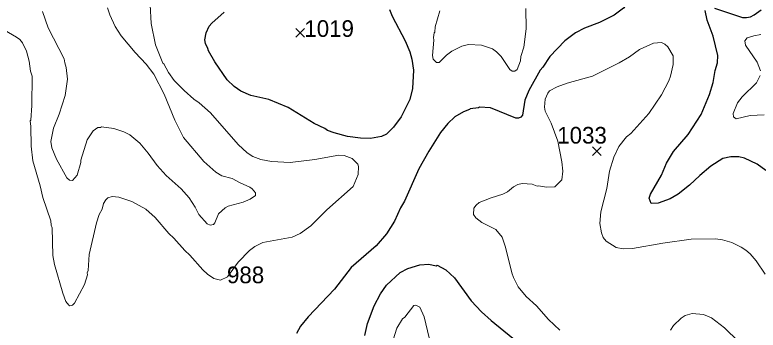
# Model space of a CAD drawing. Extents: x 265.7 to 292.1, y 7676.2 to 7704.2.
# Drawn here: x 283.59 to 287.156, y 7679.337 to 7680.85 of the extents above; entities that cross this region are included whole.
import ezdxf
from ezdxf.enums import TextEntityAlignment as Align

# ---------------------------------------------------------------- set-up
doc = ezdxf.new("R2010")
doc.units = 0
doc.header["$LTSCALE"] = 0.032
for name, color, linetype, lineweight in [('1', 7, 'Continuous', 25), ('2', 7, 'Continuous', 13), ('21', 7, 'Continuous', 25)]:
    doc.layers.add(name, color=color, linetype=linetype, lineweight=lineweight)
doc.layers.add('61', color=7, linetype='Continuous')

msp = doc.modelspace()

# ---------------------------------------------------------------- linework, layer by layer
at = {"layer": '1'}
for points in [[(287.1713, 7681.1221), (287.1354, 7681.1612), (287.1109, 7681.1782), (287.0205, 7681.2009), (286.9752, 7681.2009), (286.9206, 7681.1858), (286.8896, 7681.1691), (286.7938, 7681.1356), (286.6686, 7681.0997), (286.6398, 7681.0797), (286.6047, 7681.043), (286.584, 7681.0119), (286.5345, 7680.9114), (286.5098, 7680.8811), (286.4659, 7680.8475), (286.3949, 7680.8124), (286.323, 7680.7853), (286.28, 7680.763), (286.2281, 7680.7247), (286.157, 7680.6497), (286.1227, 7680.5986), (286.11, 7680.585)], [(285.387, 7680.8747), (285.4006, 7680.8428), (285.462, 7680.7247), (285.4852, 7680.672), (285.4947, 7680.6369), (285.5027, 7680.5842), (285.4979, 7680.4965), (285.4852, 7680.4438), (285.4437, 7680.3608), (285.407, 7680.3105), (285.3727, 7680.2778), (285.3495, 7680.2658), (285.2969, 7680.257), (285.249, 7680.2578), (285.1851, 7680.2666), (285.1213, 7680.2834), (285.0894, 7680.2953), (285.0766, 7680.3049), (285.0264, 7680.3281), (284.9011, 7680.4055), (284.8085, 7680.443), (284.7223, 7680.4629), (284.6745, 7680.4837), (284.6425, 7680.5052), (284.609, 7680.5371), (284.55, 7680.6241), (284.5188, 7680.6768), (284.5164, 7680.6888), (284.5053, 7680.7119), (284.5021, 7680.7295), (284.5085, 7680.763), (284.5228, 7680.7949), (284.5348, 7680.81), (284.5947, 7680.8619)], [(287.1936, 7680.1022), (287.1513, 7680.1326), (287.0899, 7680.1621), (287.0635, 7680.1685), (287.0252, 7680.1685), (286.9869, 7680.1597), (286.9295, 7680.1238), (286.876, 7680.0791), (286.8273, 7680.032), (286.7715, 7679.9889), (286.7332, 7679.9674), (286.6757, 7679.9466), (286.643, 7679.9442), (286.6334, 7679.9698), (286.6398, 7679.9889), (286.6917, 7680.0799), (286.7164, 7680.1374), (286.7491, 7680.1948), (286.821, 7680.2762), (286.8824, 7680.372), (286.9231, 7680.4677), (286.9399, 7680.5252), (286.9502, 7680.5826), (286.9606, 7680.6193), (286.963, 7680.6544), (286.9407, 7680.747), (286.9119, 7680.8236), (286.9015, 7680.8707)], [(286.947, 7680.8819), (287.0811, 7680.8372), (287.1003, 7680.8364), (287.1194, 7680.8404), (287.137, 7680.8491), (287.1697, 7680.8739)], [(286.11, 7680.585), (286.0557, 7680.4869), (286.0374, 7680.4406), (286.0254, 7680.3688), (286.0174, 7680.3584), (286.007, 7680.3544), (285.9927, 7680.3544)], [(285.9927, 7680.3544), (285.8714, 7680.4031), (285.8187, 7680.4071), (285.8139, 7680.4039), (285.774, 7680.3991), (285.7709, 7680.3951), (285.7421, 7680.3847), (285.7006, 7680.36), (285.6671, 7680.3289), (285.632, 7680.2858), (285.5753, 7680.1964), (285.5283, 7680.1102), (285.4588, 7679.9554), (285.4405, 7679.9235), (285.411, 7679.8597), (285.3735, 7679.799), (285.3232, 7679.7416), (285.2027, 7679.6378), (285.1237, 7679.5333), (284.9976, 7679.4016), (284.9609, 7679.3554), (284.9418, 7679.3203)], [(285.2697, 7679.3107), (285.2817, 7679.3681), (285.3144, 7679.4543), (285.3447, 7679.5118), (285.3727, 7679.5533), (285.4389, 7679.6131), (285.4756, 7679.633), (285.5331, 7679.6506), (285.5761, 7679.653), (285.6105, 7679.6458), (285.616, 7679.649), (285.6575, 7679.6259), (285.699, 7679.5884), (285.7788, 7679.4782), (285.8283, 7679.4256), (285.8746, 7679.3833), (286.0222, 7679.2636)]]:
    msp.add_lwpolyline(points, dxfattribs=at)
at = {"layer": '2'}
for points in [[(284.2388, 7680.897), (284.2435, 7680.8077), (284.2651, 7680.7055), (284.2994, 7680.6177), (284.3042, 7680.6145), (284.3265, 7680.5731), (284.3537, 7680.5348), (284.4016, 7680.4861), (284.4494, 7680.4454), (284.475, 7680.4278), (284.5292, 7680.3799), (284.6617, 7680.2283), (284.704, 7680.1884), (284.7319, 7680.1693), (284.7702, 7680.1557), (284.8213, 7680.1461), (284.9106, 7680.1406), (285.0287, 7680.1557), (285.1437, 7680.1757), (285.1692, 7680.1741), (285.2075, 7680.1605), (285.2354, 7680.1326), (285.2394, 7680.1214), (285.2378, 7680.0831), (285.2131, 7680.0265), (285.087, 7679.9139), (285.0096, 7679.8381), (284.9585, 7679.8006), (284.9202, 7679.7831), (284.7798, 7679.7575), (284.7415, 7679.7376), (284.7159, 7679.7192), (284.6609, 7679.6626), (284.6104, 7679.5927), (284.5771, 7679.5772), (284.5452, 7679.5852), (284.5141, 7679.6059), (284.4925, 7679.6259), (284.4295, 7679.6969), (284.4047, 7679.7184), (284.3529, 7679.7783), (284.3289, 7679.8014), (284.2627, 7679.878), (284.218, 7679.9171), (284.151, 7679.9546), (284.0887, 7679.9754), (284.0568, 7679.9778), (284.0361, 7679.9714), (284.0257, 7679.9626), (284.0145, 7679.9443), (284.0081, 7679.9171), (283.9946, 7679.8916), (283.9818, 7679.8517), (283.9467, 7679.7001), (283.9419, 7679.6227), (283.9371, 7679.6123), (283.9387, 7679.6019), (283.9244, 7679.5565), (283.8765, 7679.4671), (283.8669, 7679.4567), (283.8541, 7679.4543), (283.8486, 7679.4567), (283.835, 7679.4751), (283.8198, 7679.515), (283.7799, 7679.6522), (283.772, 7679.6953), (283.7696, 7679.8286), (283.764, 7679.8405), (283.7624, 7679.8613), (283.7249, 7679.973), (283.7121, 7680.0288), (283.677, 7680.1485), (283.6682, 7680.2204), (283.6666, 7680.3145), (283.6634, 7680.3408), (283.6674, 7680.3448), (283.6714, 7680.4151), (283.673, 7680.5555), (283.6658, 7680.5794), (283.6586, 7680.6273), (283.6451, 7680.6752), (283.6267, 7680.7151), (283.6132, 7680.7311), (283.598, 7680.743), (283.5398, 7680.7757)], [(283.7233, 7680.8651), (283.7504, 7680.7869), (283.827, 7680.6393), (283.8294, 7680.6193), (283.8366, 7680.597), (283.8422, 7680.5411), (283.831, 7680.4629), (283.8031, 7680.3736), (283.7751, 7680.3065), (283.7632, 7680.2427), (283.7672, 7680.2124), (283.7903, 7680.1565), (283.839, 7680.0671), (283.8525, 7680.056), (283.8669, 7680.0544), (283.8893, 7680.0807), (283.9068, 7680.1406), (283.9068, 7680.1517), (283.9371, 7680.2507), (283.9651, 7680.2938), (283.9882, 7680.3089), (284.0002, 7680.3089), (284.0058, 7680.3129), (284.0648, 7680.3041), (284.1127, 7680.2882), (284.1414, 7680.2738), (284.1893, 7680.2347), (284.23, 7680.1868), (284.2731, 7680.1262), (284.3154, 7680.0783), (284.3872, 7680.0153), (284.4255, 7679.9714), (284.455, 7679.9275), (284.4734, 7679.8916), (284.5125, 7679.8469), (284.5276, 7679.8405), (284.5428, 7679.8445), (284.55, 7679.8525), (284.5675, 7679.8948), (284.5986, 7679.9235), (284.6138, 7679.9315), (284.6856, 7679.9514), (284.7191, 7679.965), (284.7439, 7679.9834), (284.7439, 7679.9961), (284.7287, 7680.0145), (284.7175, 7680.0225), (284.6705, 7680.0432), (284.6322, 7680.0647), (284.5835, 7680.0775), (284.5548, 7680.0943), (284.4973, 7680.1453), (284.3992, 7680.2611), (284.3569, 7680.3448), (284.3066, 7680.4693), (284.2563, 7680.5651), (284.2204, 7680.613), (284.1677, 7680.6688), (284.0999, 7680.7486), (284.0712, 7680.7933), (284.0449, 7680.8492), (284.0337, 7680.8827)], [(286.0422, 7680.8795), (286.0437, 7680.7821), (286.0318, 7680.6943), (286.0174, 7680.6505), (286.0158, 7680.6289), (286.0005, 7680.5876), (285.9893, 7680.5801), (285.9762, 7680.5801), (285.965, 7680.5876), (285.9238, 7680.6495), (285.9013, 7680.672), (285.8807, 7680.687), (285.8283, 7680.7038), (285.7665, 7680.7076), (285.7346, 7680.7001), (285.6859, 7680.6757), (285.6616, 7680.657), (285.626, 7680.6214), (285.6128, 7680.6217), (285.5961, 7680.6369), (285.5929, 7680.6544), (285.5993, 7680.7279), (285.5977, 7680.7406), (285.6009, 7680.7638), (285.6049, 7680.7662), (285.6065, 7680.7917), (285.6288, 7680.8683)], [(287.1665, 7680.581), (287.1513, 7680.6225), (287.0947, 7680.7039), (287.0923, 7680.7247), (287.1034, 7680.739), (287.1354, 7680.7494), (287.1689, 7680.755)], [(286.2041, 7679.3362), (286.1499, 7679.3873), (286.0932, 7679.4535), (286.0437, 7679.4982), (286.0054, 7679.5453), (285.9815, 7679.59), (285.9735, 7679.6123), (285.944, 7679.7352), (285.928, 7679.7831), (285.8969, 7679.8206), (285.8299, 7679.8541), (285.8012, 7679.8756), (285.79, 7679.8924), (285.7924, 7679.9227), (285.8028, 7679.9371), (285.8179, 7679.9498), (285.8746, 7679.9722), (285.9304, 7679.9889), (285.9528, 7680.0009), (285.9823, 7680.0249), (286.0031, 7680.0352), (286.0246, 7680.04), (286.0725, 7680.0368), (286.0964, 7680.028), (286.1028, 7680.0296), (286.1411, 7680.0233), (286.1802, 7680.0241), (286.2137, 7680.0584), (286.2193, 7680.0991), (286.2145, 7680.1438), (286.1954, 7680.2443), (286.1634, 7680.3305), (286.1347, 7680.3879), (286.1307, 7680.4071), (286.1339, 7680.4454), (286.1467, 7680.4741), (286.1547, 7680.4845), (286.1922, 7680.5044), (286.2401, 7680.522), (286.3613, 7680.5547), (286.489, 7680.6193), (286.5385, 7680.6489), (286.5872, 7680.684), (286.6534, 7680.7143), (286.6917, 7680.7167), (286.7077, 7680.7095), (286.7228, 7680.6959), (286.7475, 7680.6536), (286.7475, 7680.6114), (286.7348, 7680.5555), (286.7268, 7680.5332), (286.6917, 7680.4661), (286.631, 7680.3768), (286.5449, 7680.281), (286.5249, 7680.265)], [(287.1848, 7680.3704), (287.1178, 7680.3664), (287.0508, 7680.3512), (287.0372, 7680.3608), (287.0364, 7680.3759), (287.0564, 7680.4278), (287.0787, 7680.4558), (287.1481, 7680.5236), (287.1649, 7680.5587)], [(286.5249, 7680.265), (286.4882, 7680.2188), (286.4635, 7680.1661), (286.4427, 7680.0991), (286.4308, 7680.0161), (286.402, 7679.9044), (286.3972, 7679.8485)], [(286.3972, 7679.8485), (286.4044, 7679.8038), (286.4132, 7679.7815), (286.4268, 7679.7639), (286.4754, 7679.7336), (286.5082, 7679.7264), (286.5529, 7679.728), (286.6981, 7679.7543), (286.8353, 7679.7727), (286.9518, 7679.7743), (286.9853, 7679.7695), (287.03, 7679.7567), (287.0747, 7679.7352), (287.0971, 7679.7208), (287.1178, 7679.7025), (287.1457, 7679.669), (287.1896, 7679.6051)], [(285.4046, 7679.2899), (285.4229, 7679.3458), (285.4501, 7679.3905), (285.4612, 7679.4), (285.5043, 7679.4559), (285.5139, 7679.4567), (285.5323, 7679.4471), (285.553, 7679.4001), (285.5777, 7679.2995)], [(287.1266, 7679.2189), (286.9949, 7679.3482), (286.9327, 7679.3953), (286.8944, 7679.412), (286.8401, 7679.4176), (286.8066, 7679.408), (286.7859, 7679.3937), (286.7499, 7679.3594), (286.7356, 7679.3362)]]:
    msp.add_lwpolyline(points, dxfattribs=at)
at = {"layer": '21'}
for p, q in [((284.9376, 7680.7835), (284.9788, 7680.7423)), ((284.9788, 7680.7835), (284.9376, 7680.7423)), ((286.3616, 7680.2159), (286.4028, 7680.1747)), ((286.4028, 7680.2159), (286.3616, 7680.1747))]:
    msp.add_line(p, q, dxfattribs=at)

# ---------------------------------------------------------------- texts
at = {"layer": '61'}
for s, p in [('1019', (285.0978, 7680.7439)), ('1033', (286.3111, 7680.232)), ('988', (284.697, 7679.562))]:
    msp.add_text(s, height=0.08, dxfattribs=at).set_placement(p, align=Align.CENTER)

doc.saveas('drawing.dxf')
